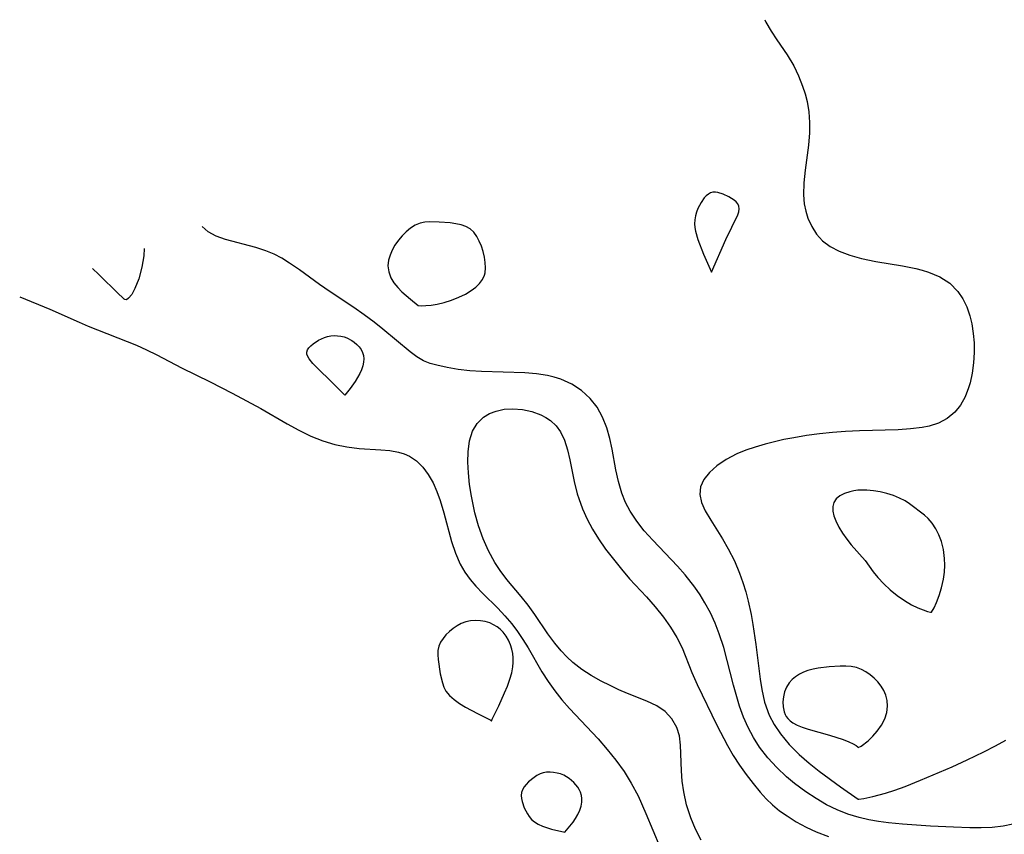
# Model space of a CAD drawing. Header units: metres. Extents: x 1073367 to 1082519, y 1569854 to 1574957.
# Tile 430 of 656: x 1076764 to 1076898, y 1574768 to 1574879. Entities that reach past the tile are written whole.
import ezdxf

# ---------------------------------------------------------------- set-up
doc = ezdxf.new("R2010")
doc.units = ezdxf.units.M
doc.layers.add('CGG_CurvaNivelLidar_v1', color=253, linetype='Continuous', lineweight=30)

msp = doc.modelspace()

# ---------------------------------------------------------------- linework, layer by layer
at = {"layer": 'CGG_CurvaNivelLidar_v1'}
for p, q in [((1076865.7707, 1574878.8507, 67.5), (1076865.9193, 1574878.5332, 67.5)), ((1076865.9193, 1574878.5332, 67.5), (1076866.6238, 1574877.2998, 67.5)), ((1076866.6238, 1574877.2998, 67.5), (1076867.3937, 1574876.1042, 67.5)), ((1076867.3937, 1574876.1042, 67.5), (1076868.8088, 1574874.0428, 67.5)), ((1076868.8088, 1574874.0428, 67.5), (1076869.7146, 1574872.5592, 67.5)), ((1076869.7146, 1574872.5592, 67.5), (1076870.369, 1574871.2115, 67.5)), ((1076870.369, 1574871.2115, 67.5), (1076870.9163, 1574869.8059, 67.5)), ((1076870.9163, 1574869.8059, 67.5), (1076871.2533, 1574868.7534, 67.5)), ((1076871.2533, 1574868.7534, 67.5), (1076871.525, 1574867.6796, 67.5)), ((1076871.525, 1574867.6796, 67.5), (1076871.7579, 1574866.2769, 67.5)), ((1076871.7579, 1574866.2769, 67.5), (1076871.8677, 1574864.8508, 67.5)), ((1076871.8677, 1574864.8508, 67.5), (1076871.8617, 1574863.414, 67.5)), ((1076871.8617, 1574863.414, 67.5), (1076871.7248, 1574861.738, 67.5)), ((1076871.7248, 1574861.738, 67.5), (1076871.2733, 1574858.3286, 67.5)), ((1076871.2733, 1574858.3286, 67.5), (1076871.0948, 1574856.6166, 67.5)), ((1076871.0948, 1574856.6166, 67.5), (1076871.0442, 1574854.9511, 67.5)), ((1076857.7776, 1574854.8174, 67.5), (1076857.5111, 1574854.5403, 67.5)), ((1076858.0621, 1574855.049, 67.5), (1076857.7776, 1574854.8174, 67.5)), ((1076858.3636, 1574855.2242, 67.5), (1076858.0621, 1574855.049, 67.5)), ((1076858.6821, 1574855.329, 67.5), (1076858.3636, 1574855.2242, 67.5)), ((1076859.0195, 1574855.3523, 67.5), (1076858.6821, 1574855.329, 67.5)), ((1076859.37, 1574855.3074, 67.5), (1076859.0195, 1574855.3523, 67.5)), ((1076860.0923, 1574855.0787, 67.5), (1076859.37, 1574855.3074, 67.5)), ((1076860.871, 1574854.7083, 67.5), (1076860.0923, 1574855.0787, 67.5)), ((1076861.5734, 1574854.2564, 67.5), (1076860.871, 1574854.7083, 67.5)), ((1076871.0442, 1574854.9511, 67.5), (1076871.1375, 1574853.7531, 67.5)), ((1076857.0636, 1574853.9229, 67.5), (1076856.6491, 1574853.1003, 67.5)), ((1076857.5111, 1574854.5403, 67.5), (1076857.0636, 1574853.9229, 67.5)), ((1076861.8647, 1574854.003, 67.5), (1076861.5734, 1574854.2564, 67.5)), ((1076862.0933, 1574853.729, 67.5), (1076861.8647, 1574854.003, 67.5)), ((1076862.2366, 1574853.4303, 67.5), (1076862.0933, 1574853.729, 67.5)), ((1076862.2748, 1574853.0643, 67.5), (1076862.2366, 1574853.4303, 67.5)), ((1076871.1375, 1574853.7531, 67.5), (1076871.3396, 1574852.7392, 67.5)), ((1076856.3251, 1574852.084, 67.5), (1076856.23, 1574851.5593, 67.5)), ((1076856.467, 1574852.5996, 67.5), (1076856.3251, 1574852.084, 67.5)), ((1076856.6491, 1574853.1003, 67.5), (1076856.467, 1574852.5996, 67.5)), ((1076860.4333, 1574848.8624, 67.5), (1076862.0679, 1574852.2515, 67.5)), ((1076862.0679, 1574852.2515, 67.5), (1076862.2088, 1574852.6691, 67.5)), ((1076862.2088, 1574852.6691, 67.5), (1076862.2748, 1574853.0643, 67.5)), ((1076871.3396, 1574852.7392, 67.5), (1076871.6458, 1574851.7682, 67.5)), ((1076789.8474, 1574849.9326, 67), (1076789.0171, 1574850.6694, 67)), ((1076818.0938, 1574850.8337, 67.5), (1076817.4619, 1574850.4329, 67.5)), ((1076818.7666, 1574851.1152, 67.5), (1076818.0938, 1574850.8337, 67.5)), ((1076819.3785, 1574851.2426, 67.5), (1076818.7666, 1574851.1152, 67.5)), ((1076820.0169, 1574851.2887, 67.5), (1076819.3785, 1574851.2426, 67.5)), ((1076821.3454, 1574851.2491, 67.5), (1076820.0169, 1574851.2887, 67.5)), ((1076822.875, 1574851.1313, 67.5), (1076821.3454, 1574851.2491, 67.5)), ((1076823.6209, 1574851.0323, 67.5), (1076822.875, 1574851.1313, 67.5)), ((1076824.3336, 1574850.8839, 67.5), (1076823.6209, 1574851.0323, 67.5)), ((1076824.994, 1574850.6626, 67.5), (1076824.3336, 1574850.8839, 67.5)), ((1076825.5781, 1574850.3375, 67.5), (1076824.994, 1574850.6626, 67.5)), ((1076856.23, 1574851.5593, 67.5), (1076856.1935, 1574851.0295, 67.5)), ((1076856.1935, 1574851.0295, 67.5), (1076856.2238, 1574850.5185, 67.5)), ((1076871.6458, 1574851.7682, 67.5), (1076872.1553, 1574850.6329, 67.5)), ((1076872.1553, 1574850.6329, 67.5), (1076872.8119, 1574849.6024, 67.5)), ((1076790.9615, 1574849.3145, 67), (1076789.8474, 1574849.9326, 67)), ((1076792.2078, 1574848.8661, 67), (1076790.9615, 1574849.3145, 67)), ((1076816.3097, 1574849.3848, 67.5), (1076815.7944, 1574848.7745, 67.5)), ((1076816.8672, 1574849.9426, 67.5), (1076816.3097, 1574849.3848, 67.5)), ((1076817.4619, 1574850.4329, 67.5), (1076816.8672, 1574849.9426, 67.5)), ((1076826.0728, 1574849.8757, 67.5), (1076825.5781, 1574850.3375, 67.5)), ((1076826.4823, 1574849.3061, 67.5), (1076826.0728, 1574849.8757, 67.5)), ((1076826.8244, 1574848.66, 67.5), (1076826.4823, 1574849.3061, 67.5)), ((1076856.2238, 1574850.5185, 67.5), (1076856.3076, 1574850.007, 67.5)), ((1076856.3076, 1574850.007, 67.5), (1076856.6292, 1574848.8829, 67.5)), ((1076872.8119, 1574849.6024, 67.5), (1076873.6308, 1574848.7105, 67.5)), ((1076796.3551, 1574847.8093, 67), (1076792.2078, 1574848.8661, 67)), ((1076815.3316, 1574848.1216, 67.5), (1076814.9387, 1574847.4308, 67.5)), ((1076815.7944, 1574848.7745, 67.5), (1076815.3316, 1574848.1216, 67.5)), ((1076827.1101, 1574847.9625, 67.5), (1076826.8244, 1574848.66, 67.5)), ((1076827.3442, 1574847.2336, 67.5), (1076827.1101, 1574847.9625, 67.5)), ((1076856.6292, 1574848.8829, 67.5), (1076857.4162, 1574846.8895, 67.5)), ((1076858.5, 1574844.4369, 67.5), (1076860.4333, 1574848.8624, 67.5)), ((1076873.6308, 1574848.7105, 67.5), (1076874.6958, 1574847.9371, 67.5)), ((1076874.6958, 1574847.9371, 67.5), (1076875.9192, 1574847.3083, 67.5)), ((1076781.0691, 1574846.6572, 66.5), (1076780.8131, 1574845.1125, 66.5)), ((1076781.1462, 1574847.6352, 66.5), (1076781.0691, 1574846.6572, 66.5)), ((1076797.7413, 1574847.3509, 67), (1076796.3551, 1574847.8093, 67)), ((1076798.8431, 1574846.8754, 67), (1076797.7413, 1574847.3509, 67)), ((1076799.9176, 1574846.3119, 67), (1076798.8431, 1574846.8754, 67)), ((1076814.651, 1574846.7517, 67.5), (1076814.4454, 1574846.0548, 67.5)), ((1076814.9387, 1574847.4308, 67.5), (1076814.651, 1574846.7517, 67.5)), ((1076827.525, 1574846.4907, 67.5), (1076827.3442, 1574847.2336, 67.5)), ((1076857.4162, 1574846.8895, 67.5), (1076858.5, 1574844.4369, 67.5)), ((1076875.9192, 1574847.3083, 67.5), (1076877.3776, 1574846.7396, 67.5)), ((1076877.3776, 1574846.7396, 67.5), (1076878.9371, 1574846.2846, 67.5)), ((1076800.9619, 1574845.6723, 67), (1076799.9176, 1574846.3119, 67)), ((1076802.3006, 1574844.7338, 67), (1076800.9619, 1574845.6723, 67)), ((1076814.4454, 1574846.0548, 67.5), (1076814.3706, 1574845.298, 67.5)), ((1076814.3706, 1574845.298, 67.5), (1076814.4712, 1574844.4846, 67.5)), ((1076827.6444, 1574845.7495, 67.5), (1076827.525, 1574846.4907, 67.5)), ((1076827.6861, 1574845.026, 67.5), (1076827.6444, 1574845.7495, 67.5)), ((1076878.9371, 1574846.2846, 67.5), (1076880.8922, 1574845.8825, 67.5)), ((1076880.8922, 1574845.8825, 67.5), (1076884.5481, 1574845.2731, 67.5)), ((1076884.5481, 1574845.2731, 67.5), (1076886.338, 1574844.9202, 67.5)), ((1076774.9417, 1574844.127, 66.5), (1076774.0772, 1574844.9102, 66.5)), ((1076777.6237, 1574841.4547, 66.5), (1076774.9417, 1574844.127, 66.5)), ((1076780.8131, 1574845.1125, 66.5), (1076780.3927, 1574843.5037, 66.5)), ((1076805.0338, 1574842.7304, 67), (1076802.3006, 1574844.7338, 67)), ((1076814.4712, 1574844.4846, 67.5), (1076814.7634, 1574843.665, 67.5)), ((1076827.2642, 1574843.4191, 67.5), (1076827.5377, 1574843.9963, 67.5)), ((1076827.5377, 1574843.9963, 67.5), (1076827.6245, 1574844.3381, 67.5)), ((1076827.6245, 1574844.3381, 67.5), (1076827.6861, 1574845.026, 67.5)), ((1076886.338, 1574844.9202, 67.5), (1076887.2246, 1574844.7026, 67.5)), ((1076887.2246, 1574844.7026, 67.5), (1076888.0832, 1574844.4436, 67.5)), ((1076888.0832, 1574844.4436, 67.5), (1076889.6492, 1574843.7769, 67.5)), ((1076780.3927, 1574843.5037, 66.5), (1076779.8729, 1574842.1819, 66.5)), ((1076806.4748, 1574841.7488, 67), (1076805.0338, 1574842.7304, 67)), ((1076814.7634, 1574843.665, 67.5), (1076815.1773, 1574842.9751, 67.5)), ((1076815.1773, 1574842.9751, 67.5), (1076815.6978, 1574842.3263, 67.5)), ((1076826.3707, 1574842.3952, 67.5), (1076826.8653, 1574842.8882, 67.5)), ((1076826.8653, 1574842.8882, 67.5), (1076827.2642, 1574843.4191, 67.5)), ((1076889.6492, 1574843.7769, 67.5), (1076890.9882, 1574842.9059, 67.5)), ((1076890.9882, 1574842.9059, 67.5), (1076892.1018, 1574841.8087, 67.5)), ((1076778.1556, 1574840.9543, 66.5), (1076777.6237, 1574841.4547, 66.5)), ((1076779.4246, 1574841.394, 66.5), (1076778.9999, 1574840.8775, 66.5)), ((1076779.8729, 1574842.1819, 66.5), (1076779.4246, 1574841.394, 66.5)), ((1076809.7402, 1574839.6079, 67), (1076806.4748, 1574841.7488, 67)), ((1076815.6978, 1574842.3263, 67.5), (1076816.2767, 1574841.7278, 67.5)), ((1076816.2767, 1574841.7278, 67.5), (1076817.4239, 1574840.7223, 67.5)), ((1076824.0214, 1574841.002, 67.5), (1076824.9329, 1574841.443, 67.5)), ((1076824.9329, 1574841.443, 67.5), (1076825.7321, 1574841.9143, 67.5)), ((1076825.7321, 1574841.9143, 67.5), (1076826.3707, 1574842.3952, 67.5)), ((1076892.1018, 1574841.8087, 67.5), (1076892.7824, 1574840.7987, 67.5)), ((1076764.1539, 1574841.0563, 67), (1076768.2417, 1574839.3935, 67)), ((1076778.3982, 1574840.7548, 66.5), (1076778.1556, 1574840.9543, 66.5)), ((1076778.5, 1574840.7113, 66.5), (1076778.3982, 1574840.7548, 66.5)), ((1076778.6966, 1574840.6713, 66.5), (1076778.5, 1574840.7113, 66.5)), ((1076778.9999, 1574840.8775, 66.5), (1076778.6966, 1574840.6713, 66.5)), ((1076817.4239, 1574840.7223, 67.5), (1076818.5, 1574839.8763, 67.5)), ((1076818.5, 1574839.8763, 67.5), (1076818.969, 1574839.8438, 67.5)), ((1076818.969, 1574839.8438, 67.5), (1076819.5331, 1574839.8632, 67.5)), ((1076819.5331, 1574839.8632, 67.5), (1076820.2528, 1574839.9293, 67.5)), ((1076820.2528, 1574839.9293, 67.5), (1076821.0822, 1574840.0607, 67.5)), ((1076821.0822, 1574840.0607, 67.5), (1076822.0496, 1574840.2925, 67.5)), ((1076822.0496, 1574840.2925, 67.5), (1076823.0448, 1574840.6119, 67.5)), ((1076823.0448, 1574840.6119, 67.5), (1076824.0214, 1574841.002, 67.5)), ((1076892.7824, 1574840.7987, 67.5), (1076893.316, 1574839.6761, 67.5)), ((1076768.2417, 1574839.3935, 67), (1076772.2664, 1574837.589, 67)), ((1076811.138, 1574838.6164, 67), (1076809.7402, 1574839.6079, 67)), ((1076812.4946, 1574837.5973, 67), (1076811.138, 1574838.6164, 67)), ((1076893.316, 1574839.6761, 67.5), (1076893.7241, 1574838.4673, 67.5)), ((1076893.7241, 1574838.4673, 67.5), (1076893.9894, 1574837.3615, 67.5)), ((1076772.2664, 1574837.589, 67), (1076773.4926, 1574837.0718, 67)), ((1076813.6791, 1574836.6572, 67), (1076812.4946, 1574837.5973, 67)), ((1076893.9894, 1574837.3615, 67.5), (1076894.1954, 1574836.0818, 67.5)), ((1076773.4926, 1574837.0718, 67), (1076780.0637, 1574834.4532, 67)), ((1076817.4007, 1574833.545, 67), (1076813.6791, 1574836.6572, 67)), ((1076894.1954, 1574836.0818, 67.5), (1076894.3087, 1574834.7756, 67.5)), ((1076780.0637, 1574834.4532, 67), (1076781.4577, 1574833.8239, 67)), ((1076803.8465, 1574834.3879, 66.5), (1076804.1593, 1574834.6508, 66.5)), ((1076804.1593, 1574834.6508, 66.5), (1076804.8884, 1574835.1333, 66.5)), ((1076804.8884, 1574835.1333, 66.5), (1076805.7066, 1574835.5211, 66.5)), ((1076805.7066, 1574835.5211, 66.5), (1076806.1402, 1574835.6566, 66.5)), ((1076806.1402, 1574835.6566, 66.5), (1076806.5892, 1574835.7394, 66.5)), ((1076806.5892, 1574835.7394, 66.5), (1076807.0463, 1574835.7728, 66.5)), ((1076807.0463, 1574835.7728, 66.5), (1076807.505, 1574835.761, 66.5)), ((1076807.505, 1574835.761, 66.5), (1076807.9593, 1574835.7041, 66.5)), ((1076807.9593, 1574835.7041, 66.5), (1076808.4022, 1574835.598, 66.5)), ((1076808.4022, 1574835.598, 66.5), (1076808.7711, 1574835.4628, 66.5)), ((1076808.7711, 1574835.4628, 66.5), (1076809.4632, 1574835.0919, 66.5)), ((1076809.4632, 1574835.0919, 66.5), (1076809.7821, 1574834.8651, 66.5)), ((1076809.7821, 1574834.8651, 66.5), (1076810.1367, 1574834.559, 66.5)), ((1076810.1367, 1574834.559, 66.5), (1076810.4511, 1574834.2225, 66.5)), ((1076894.3087, 1574834.7756, 67.5), (1076894.3277, 1574833.4586, 67.5)), ((1076781.4577, 1574833.8239, 67), (1076782.8359, 1574833.1437, 67)), ((1076782.8359, 1574833.1437, 67), (1076786.2247, 1574831.3807, 67)), ((1076803.2987, 1574833.538, 66.5), (1076803.394, 1574833.831, 66.5)), ((1076803.3194, 1574833.2403, 66.5), (1076803.2987, 1574833.538, 66.5)), ((1076803.435, 1574832.9349, 66.5), (1076803.3194, 1574833.2403, 66.5)), ((1076803.394, 1574833.831, 66.5), (1076803.5851, 1574834.1143, 66.5)), ((1076803.5851, 1574834.1143, 66.5), (1076803.8465, 1574834.3879, 66.5)), ((1076810.4511, 1574834.2225, 66.5), (1076810.7148, 1574833.858, 66.5)), ((1076810.7148, 1574833.858, 66.5), (1076810.9116, 1574833.465, 66.5)), ((1076810.9116, 1574833.465, 66.5), (1076811.0256, 1574833.0456, 66.5)), ((1076818.305, 1574832.8604, 67), (1076817.4007, 1574833.545, 67)), ((1076894.3277, 1574833.4586, 67.5), (1076894.24, 1574832.0531, 67.5)), ((1076803.6219, 1574832.6237, 66.5), (1076803.435, 1574832.9349, 66.5)), ((1076804.1403, 1574831.9896, 66.5), (1076803.6219, 1574832.6237, 66.5)), ((1076807.3297, 1574828.8333, 66.5), (1076804.1403, 1574831.9896, 66.5)), ((1076811.0509, 1574832.1512, 66.5), (1076810.9659, 1574831.6698, 66.5)), ((1076811.0256, 1574833.0456, 66.5), (1076811.0682, 1574832.6048, 66.5)), ((1076811.0682, 1574832.6048, 66.5), (1076811.0509, 1574832.1512, 66.5)), ((1076819.2306, 1574832.3212, 67), (1076818.305, 1574832.8604, 67)), ((1076820.1125, 1574831.9881, 67), (1076819.2306, 1574832.3212, 67)), ((1076821.058, 1574831.7389, 67), (1076820.1125, 1574831.9881, 67)), ((1076894.24, 1574832.0531, 67.5), (1076894.0451, 1574830.6718, 67.5)), ((1076786.2247, 1574831.3807, 67), (1076790.1075, 1574829.4777, 67)), ((1076810.5351, 1574830.591, 66.5), (1076809.8915, 1574829.5145, 66.5)), ((1076810.7851, 1574831.1286, 66.5), (1076810.5351, 1574830.591, 66.5)), ((1076810.9659, 1574831.6698, 66.5), (1076810.7851, 1574831.1286, 66.5)), ((1076822.4453, 1574831.4321, 67), (1076821.058, 1574831.7389, 67)), ((1076823.9466, 1574831.1627, 67), (1076822.4453, 1574831.4321, 67)), ((1076825.5383, 1574830.9658, 67), (1076823.9466, 1574831.1627, 67)), ((1076827.1459, 1574830.8662, 67), (1076825.5383, 1574830.9658, 67)), ((1076833.0535, 1574830.6828, 67), (1076827.1459, 1574830.8662, 67)), ((1076834.6059, 1574830.5575, 67), (1076833.0535, 1574830.6828, 67)), ((1076836.1184, 1574830.3329, 67), (1076834.6059, 1574830.5575, 67)), ((1076894.0451, 1574830.6718, 67.5), (1076893.7447, 1574829.3349, 67.5)), ((1076790.1075, 1574829.4777, 67), (1076793.1383, 1574827.9477, 67)), ((1076809.8915, 1574829.5145, 66.5), (1076809.2149, 1574828.5611, 66.5)), ((1076837.0409, 1574830.1204, 67), (1076836.1184, 1574830.3329, 67)), ((1076837.9329, 1574829.842, 67), (1076837.0409, 1574830.1204, 67)), ((1076839.4267, 1574829.1689, 67), (1076837.9329, 1574829.842, 67)), ((1076840.78, 1574828.2832, 67), (1076839.4267, 1574829.1689, 67)), ((1076893.7447, 1574829.3349, 67.5), (1076893.5473, 1574828.6715, 67.5)), ((1076793.1383, 1574827.9477, 67), (1076797.0569, 1574825.8319, 67)), ((1076808.5, 1574827.6339, 66.5), (1076807.3297, 1574828.8333, 66.5)), ((1076809.2149, 1574828.5611, 66.5), (1076808.5, 1574827.6339, 66.5)), ((1076841.9612, 1574827.1951, 67), (1076840.78, 1574828.2832, 67)), ((1076893.5473, 1574828.6715, 67.5), (1076893.0639, 1574827.4302, 67.5)), ((1076842.8841, 1574825.9964, 67), (1076841.9612, 1574827.1951, 67)), ((1076893.0639, 1574827.4302, 67.5), (1076892.443, 1574826.3015, 67.5)), ((1076797.0569, 1574825.8319, 67), (1076800.6381, 1574823.7583, 67)), ((1076827.4148, 1574824.6455, 66.5), (1076828.2166, 1574825.1375, 66.5)), ((1076828.2166, 1574825.1375, 66.5), (1076829.1089, 1574825.4906, 66.5)), ((1076829.1089, 1574825.4906, 66.5), (1076830.2193, 1574825.7323, 66.5)), ((1076830.2193, 1574825.7323, 66.5), (1076831.3801, 1574825.8082, 66.5)), ((1076831.3801, 1574825.8082, 66.5), (1076832.7058, 1574825.7078, 66.5)), ((1076832.7058, 1574825.7078, 66.5), (1076834.0078, 1574825.4262, 66.5)), ((1076834.0078, 1574825.4262, 66.5), (1076835.2411, 1574824.9707, 66.5)), ((1076843.6342, 1574824.6577, 67), (1076842.8841, 1574825.9964, 67)), ((1076891.6634, 1574825.3205, 67.5), (1076890.635, 1574824.4724, 67.5)), ((1076892.443, 1574826.3015, 67.5), (1076891.6634, 1574825.3205, 67.5)), ((1076800.6381, 1574823.7583, 67), (1076802.2361, 1574822.8722, 67)), ((1076825.9199, 1574822.7612, 66.5), (1076826.5541, 1574823.8046, 66.5)), ((1076826.5541, 1574823.8046, 66.5), (1076827.4148, 1574824.6455, 66.5)), ((1076835.2411, 1574824.9707, 66.5), (1076835.9208, 1574824.6157, 66.5)), ((1076835.9208, 1574824.6157, 66.5), (1076836.548, 1574824.1899, 66.5)), ((1076836.548, 1574824.1899, 66.5), (1076837.3197, 1574823.4583, 66.5)), ((1076844.2179, 1574823.2113, 67), (1076843.6342, 1574824.6577, 67)), ((1076889.4327, 1574823.8391, 67.5), (1076888.1712, 1574823.435, 67.5)), ((1076890.635, 1574824.4724, 67.5), (1076889.4327, 1574823.8391, 67.5)), ((1076802.2361, 1574822.8722, 67), (1076803.8522, 1574822.0729, 67)), ((1076825.5055, 1574821.4238, 66.5), (1076825.9199, 1574822.7612, 66.5)), ((1076837.3197, 1574823.4583, 66.5), (1076837.9071, 1574822.6371, 66.5)), ((1076837.9071, 1574822.6371, 66.5), (1076838.441, 1574821.5142, 66.5)), ((1076844.6261, 1574821.7649, 67), (1076844.2179, 1574823.2113, 67)), ((1076873.2081, 1574822.3834, 67.5), (1076871.4505, 1574822.1478, 67.5)), ((1076874.9758, 1574822.5703, 67.5), (1076873.2081, 1574822.3834, 67.5)), ((1076876.7461, 1574822.7109, 67.5), (1076874.9758, 1574822.5703, 67.5)), ((1076878.6579, 1574822.8103, 67.5), (1076876.7461, 1574822.7109, 67.5)), ((1076883.9548, 1574822.9381, 67.5), (1076878.6579, 1574822.8103, 67.5)), ((1076885.6336, 1574823.0423, 67.5), (1076883.9548, 1574822.9381, 67.5)), ((1076887.2364, 1574823.2429, 67.5), (1076885.6336, 1574823.0423, 67.5)), ((1076888.1712, 1574823.435, 67.5), (1076887.2364, 1574823.2429, 67.5)), ((1076803.8522, 1574822.0729, 67), (1076805.4991, 1574821.4048, 67)), ((1076805.4991, 1574821.4048, 67), (1076807.1272, 1574820.9209, 67)), ((1076825.3155, 1574819.9307, 66.5), (1076825.5055, 1574821.4238, 66.5)), ((1076838.441, 1574821.5142, 66.5), (1076838.8533, 1574820.2102, 66.5)), ((1076844.9405, 1574820.2707, 67), (1076844.6261, 1574821.7649, 67)), ((1076868.367, 1574821.5889, 67.5), (1076865.7878, 1574820.9591, 67.5)), ((1076869.7115, 1574821.8582, 67.5), (1076868.367, 1574821.5889, 67.5)), ((1076871.4505, 1574822.1478, 67.5), (1076869.7115, 1574821.8582, 67.5)), ((1076807.1272, 1574820.9209, 67), (1076808.7748, 1574820.5912, 67)), ((1076808.7748, 1574820.5912, 67), (1076810.4486, 1574820.3935, 67)), ((1076810.4486, 1574820.3935, 67), (1076813.3899, 1574820.2028, 67)), ((1076813.3899, 1574820.2028, 67), (1076814.6357, 1574820.0884, 67)), ((1076814.6357, 1574820.0884, 67), (1076815.8159, 1574819.8826, 67)), ((1076815.8159, 1574819.8826, 67), (1076816.5881, 1574819.6556, 67)), ((1076825.2756, 1574818.532, 66.5), (1076825.3155, 1574819.9307, 66.5)), ((1076838.8533, 1574820.2102, 66.5), (1076839.1723, 1574818.816, 66.5)), ((1076845.4438, 1574817.4921, 67), (1076844.9405, 1574820.2707, 67)), ((1076863.1513, 1574820.132, 67.5), (1076861.9251, 1574819.6331, 67.5)), ((1076864.4444, 1574820.5686, 67.5), (1076863.1513, 1574820.132, 67.5)), ((1076865.7878, 1574820.9591, 67.5), (1076864.4444, 1574820.5686, 67.5)), ((1076816.5881, 1574819.6556, 67), (1076817.3108, 1574819.3389, 67)), ((1076817.3108, 1574819.3389, 67), (1076818.2766, 1574818.6842, 67)), ((1076818.2766, 1574818.6842, 67), (1076819.1276, 1574817.837, 67)), ((1076825.335, 1574817.0724, 66.5), (1076825.2756, 1574818.532, 66.5)), ((1076839.1723, 1574818.816, 66.5), (1076839.7523, 1574815.8818, 66.5)), ((1076860.4844, 1574818.8853, 67.5), (1076859.2162, 1574818.0252, 67.5)), ((1076861.9251, 1574819.6331, 67.5), (1076860.4844, 1574818.8853, 67.5)), ((1076819.1276, 1574817.837, 67), (1076819.8734, 1574816.8348, 67)), ((1076825.4994, 1574815.478, 66.5), (1076825.335, 1574817.0724, 66.5)), ((1076845.796, 1574815.8634, 67), (1076845.4438, 1574817.4921, 67)), ((1076858.2168, 1574817.1233, 67.5), (1076857.4584, 1574816.1432, 67.5)), ((1076859.2162, 1574818.0252, 67.5), (1076858.2168, 1574817.1233, 67.5)), ((1076819.8734, 1574816.8348, 67), (1076820.5183, 1574815.7073, 67)), ((1076820.5183, 1574815.7073, 67), (1076821.0437, 1574814.5355, 67)), ((1076839.7523, 1574815.8818, 66.5), (1076840.1814, 1574814.1884, 66.5)), ((1076846.2707, 1574814.2763, 67), (1076845.796, 1574815.8634, 67)), ((1076857.4584, 1574816.1432, 67.5), (1076857.0106, 1574815.137, 67.5)), ((1076821.0437, 1574814.5355, 67), (1076821.494, 1574813.2948, 67)), ((1076825.7515, 1574813.8602, 66.5), (1076825.4994, 1574815.478, 66.5)), ((1076857.0106, 1574815.137, 67.5), (1076856.8836, 1574814.0981, 67.5)), ((1076877.3413, 1574814.4833, 68), (1076876.6247, 1574814.2378, 68)), ((1076877.8799, 1574814.6028, 68), (1076877.3413, 1574814.4833, 68)), ((1076878.4441, 1574814.6784, 68), (1076877.8799, 1574814.6028, 68)), ((1076879.0527, 1574814.7094, 68), (1076878.4441, 1574814.6784, 68)), ((1076879.6757, 1574814.6961, 68), (1076879.0527, 1574814.7094, 68)), ((1076880.5928, 1574814.6086, 68), (1076879.6757, 1574814.6961, 68)), ((1076881.5128, 1574814.4523, 68), (1076880.5928, 1574814.6086, 68)), ((1076882.4215, 1574814.2358, 68), (1076881.5128, 1574814.4523, 68)), ((1076821.494, 1574813.2948, 67), (1076821.9978, 1574811.603, 67)), ((1076825.9736, 1574812.7231, 66.5), (1076825.7515, 1574813.8602, 66.5)), ((1076840.1814, 1574814.1884, 66.5), (1076840.3801, 1574813.5636, 66.5)), ((1076840.3801, 1574813.5636, 66.5), (1076840.9161, 1574812.1488, 66.5)), ((1076846.7857, 1574813.0392, 67), (1076846.2707, 1574814.2763, 67)), ((1076847.4159, 1574811.8489, 67), (1076846.7857, 1574813.0392, 67)), ((1076856.8836, 1574814.0981, 67.5), (1076857.1166, 1574813.0094, 67.5)), ((1076857.1166, 1574813.0094, 67.5), (1076857.6306, 1574811.891, 67.5)), ((1076875.1646, 1574813.0131, 68), (1076875.0275, 1574812.4605, 68)), ((1076875.5007, 1574813.5042, 68), (1076875.1646, 1574813.0131, 68)), ((1076876.0008, 1574813.911, 68), (1076875.5007, 1574813.5042, 68)), ((1076876.6247, 1574814.2378, 68), (1076876.0008, 1574813.911, 68)), ((1076883.3042, 1574813.9618, 68), (1076882.4215, 1574814.2358, 68)), ((1076884.1445, 1574813.6277, 68), (1076883.3042, 1574813.9618, 68)), ((1076884.9233, 1574813.2252, 68), (1076884.1445, 1574813.6277, 68)), ((1076885.4889, 1574812.853, 68), (1076884.9233, 1574813.2252, 68)), ((1076826.2354, 1574811.5894, 66.5), (1076825.9736, 1574812.7231, 66.5)), ((1076840.9161, 1574812.1488, 66.5), (1076841.5521, 1574810.7584, 66.5)), ((1076848.3128, 1574810.4767, 67), (1076847.4159, 1574811.8489, 67)), ((1076857.6306, 1574811.891, 67.5), (1076858.3919, 1574810.6012, 67.5)), ((1076875.0275, 1574812.4605, 68), (1076875.048, 1574811.8449, 68)), ((1076875.048, 1574811.8449, 68), (1076875.1959, 1574811.1868, 68)), ((1076887.5567, 1574811.2714, 68), (1076885.4889, 1574812.853, 68)), ((1076821.9978, 1574811.603, 67), (1076823.0307, 1574807.723, 67)), ((1076826.739, 1574809.8156, 66.5), (1076826.2354, 1574811.5894, 66.5)), ((1076841.5521, 1574810.7584, 66.5), (1076842.2761, 1574809.398, 66.5)), ((1076849.3326, 1574809.1707, 67), (1076848.3128, 1574810.4767, 67)), ((1076858.3919, 1574810.6012, 67.5), (1076859.9887, 1574808.0772, 67.5)), ((1076875.1959, 1574811.1868, 68), (1076875.4485, 1574810.5037, 68)), ((1076875.4485, 1574810.5037, 68), (1076875.8618, 1574809.6771, 68)), ((1076888.0318, 1574810.8417, 68), (1076887.5567, 1574811.2714, 68)), ((1076888.5916, 1574810.1865, 68), (1076888.0318, 1574810.8417, 68)), ((1076827.3507, 1574808.0847, 66.5), (1076826.739, 1574809.8156, 66.5)), ((1076842.2761, 1574809.398, 66.5), (1076843.08, 1574808.0737, 66.5)), ((1076850.487, 1574807.8776, 67), (1076849.3326, 1574809.1707, 67)), ((1076875.8618, 1574809.6771, 68), (1076876.3663, 1574808.8499, 68)), ((1076889.0827, 1574809.4413, 68), (1076888.5916, 1574810.1865, 68)), ((1076889.512, 1574808.6267, 68), (1076889.0827, 1574809.4413, 68)), ((1076823.0307, 1574807.723, 67), (1076823.5672, 1574806.1279, 67)), ((1076828.075, 1574806.4174, 66.5), (1076827.3507, 1574808.0847, 66.5)), ((1076843.08, 1574808.0737, 66.5), (1076844.06, 1574806.6481, 66.5)), ((1076853.846, 1574804.3258, 67), (1076850.487, 1574807.8776, 67)), ((1076859.9887, 1574808.0772, 67.5), (1076860.7845, 1574806.7107, 67.5)), ((1076876.3663, 1574808.8499, 68), (1076876.9355, 1574808.0341, 68)), ((1076876.9355, 1574808.0341, 68), (1076877.5498, 1574807.2415, 68)), ((1076889.8743, 1574807.7139, 68), (1076889.512, 1574808.6267, 68)), ((1076890.1402, 1574806.6222, 68), (1076889.8743, 1574807.7139, 68)), ((1076828.9267, 1574804.8383, 66.5), (1076828.075, 1574806.4174, 66.5)), ((1076844.06, 1574806.6481, 66.5), (1076845.108, 1574805.269, 66.5)), ((1076860.7845, 1574806.7107, 67.5), (1076861.6057, 1574805.08, 67.5)), ((1076877.5498, 1574807.2415, 68), (1076879.4302, 1574805.0997, 68)), ((1076890.2856, 1574805.4028, 68), (1076890.1402, 1574806.6222, 68)), ((1076823.5672, 1574806.1279, 67), (1076824.2401, 1574804.6079, 67)), ((1076845.108, 1574805.269, 66.5), (1076846.2018, 1574803.931, 66.5)), ((1076861.6057, 1574805.08, 67.5), (1076862.3286, 1574803.3677, 67.5)), ((1076879.4302, 1574805.0997, 68), (1076880.5161, 1574803.5819, 68)), ((1076890.3044, 1574804.4564, 68), (1076890.2856, 1574805.4028, 68)), ((1076824.2401, 1574804.6079, 67), (1076824.8561, 1574803.5383, 67)), ((1076829.6592, 1574803.7307, 66.5), (1076828.9267, 1574804.8383, 66.5)), ((1076830.5893, 1574802.519, 66.5), (1076829.6592, 1574803.7307, 66.5)), ((1076846.2018, 1574803.931, 66.5), (1076847.3322, 1574802.6317, 66.5)), ((1076854.8843, 1574803.1441, 67), (1076853.846, 1574804.3258, 67)), ((1076880.5161, 1574803.5819, 68), (1076881.1795, 1574802.7804, 68)), ((1076890.248, 1574803.4968, 68), (1076890.3044, 1574804.4564, 68)), ((1076824.8561, 1574803.5383, 67), (1076825.5617, 1574802.5317, 67)), ((1076825.5617, 1574802.5317, 67), (1076826.3453, 1574801.5901, 67)), ((1076832.5498, 1574800.1844, 66.5), (1076830.5893, 1574802.519, 66.5)), ((1076847.3322, 1574802.6317, 66.5), (1076849.6285, 1574800.1478, 66.5)), ((1076856.2146, 1574801.4642, 67), (1076854.8843, 1574803.1441, 67)), ((1076862.3286, 1574803.3677, 67.5), (1076862.7711, 1574802.1263, 67.5)), ((1076881.1795, 1574802.7804, 68), (1076881.975, 1574801.9484, 68)), ((1076889.8613, 1574801.3811, 68), (1076890.1198, 1574802.549, 68)), ((1076890.1198, 1574802.549, 68), (1076890.248, 1574803.4968, 68)), ((1076826.3453, 1574801.5901, 67), (1076827.3123, 1574800.5928, 67)), ((1076856.9379, 1574800.4179, 67), (1076856.2146, 1574801.4642, 67)), ((1076862.7711, 1574802.1263, 67.5), (1076863.1598, 1574800.8582, 67.5)), ((1076881.975, 1574801.9484, 68), (1076882.8676, 1574801.1248, 68)), ((1076882.8676, 1574801.1248, 68), (1076883.8216, 1574800.3481, 68)), ((1076889.5346, 1574800.3211, 68), (1076889.8613, 1574801.3811, 68)), ((1076827.3123, 1574800.5928, 67), (1076829.336, 1574798.6176, 67)), ((1076833.4959, 1574798.9974, 66.5), (1076832.5498, 1574800.1844, 66.5)), ((1076849.6285, 1574800.1478, 66.5), (1076850.8261, 1574798.7783, 66.5)), ((1076857.6055, 1574799.3346, 67), (1076856.9379, 1574800.4179, 67)), ((1076863.1598, 1574800.8582, 67.5), (1076863.4944, 1574799.5682, 67.5)), ((1076863.4944, 1574799.5682, 67.5), (1076863.88, 1574797.731, 67.5)), ((1076883.8216, 1574800.3481, 68), (1076884.8009, 1574799.6549, 68)), ((1076884.8009, 1574799.6549, 68), (1076885.7673, 1574799.0781, 68)), ((1076889.1732, 1574799.3883, 68), (1076889.5346, 1574800.3211, 68)), ((1076829.336, 1574798.6176, 67), (1076830.3252, 1574797.5673, 67)), ((1076834.4028, 1574797.7307, 66.5), (1076833.4959, 1574798.9974, 66.5)), ((1076850.8261, 1574798.7783, 66.5), (1076851.9519, 1574797.3663, 66.5)), ((1076858.3375, 1574797.975, 67), (1076857.6055, 1574799.3346, 67)), ((1076885.7673, 1574799.0781, 68), (1076886.6111, 1574798.666, 68)), ((1076886.6111, 1574798.666, 68), (1076887.3569, 1574798.3669, 68)), ((1076887.3569, 1574798.3669, 68), (1076887.9539, 1574798.1729, 68)), ((1076888.5, 1574798.0798, 68), (1076888.8425, 1574798.6697, 68)), ((1076888.8425, 1574798.6697, 68), (1076889.1732, 1574799.3883, 68)), ((1076825.6243, 1574796.875, 67.5), (1076824.9695, 1574796.733, 67.5)), ((1076826.296, 1574796.9261, 67.5), (1076825.6243, 1574796.875, 67.5)), ((1076826.9714, 1574796.8956, 67.5), (1076826.296, 1574796.9261, 67.5)), ((1076827.6374, 1574796.7854, 67.5), (1076826.9714, 1574796.8956, 67.5)), ((1076830.3252, 1574797.5673, 67), (1076831.2656, 1574796.4584, 67)), ((1076836.1791, 1574795.1304, 66.5), (1076834.4028, 1574797.7307, 66.5)), ((1076851.9519, 1574797.3663, 66.5), (1076852.9001, 1574796.0129, 66.5)), ((1076858.9871, 1574796.5706, 67), (1076858.3375, 1574797.975, 67)), ((1076863.88, 1574797.731, 67.5), (1076864.123, 1574796.3728, 67.5)), ((1076887.9539, 1574798.1729, 68), (1076888.3517, 1574798.0778, 68)), ((1076888.3517, 1574798.0778, 68), (1076888.5, 1574798.0798, 68)), ((1076823.2518, 1574795.8317, 67.5), (1076822.7458, 1574795.4205, 67.5)), ((1076823.794, 1574796.1966, 67.5), (1076823.2518, 1574795.8317, 67.5)), ((1076824.3673, 1574796.5028, 67.5), (1076823.794, 1574796.1966, 67.5)), ((1076824.9695, 1574796.733, 67.5), (1076824.3673, 1574796.5028, 67.5)), ((1076828.2798, 1574796.5899, 67.5), (1076827.6374, 1574796.7854, 67.5)), ((1076828.782, 1574796.3587, 67.5), (1076828.2798, 1574796.5899, 67.5)), ((1076829.2539, 1574796.0697, 67.5), (1076828.782, 1574796.3587, 67.5)), ((1076829.6905, 1574795.7289, 67.5), (1076829.2539, 1574796.0697, 67.5)), ((1076830.0847, 1574795.3388, 67.5), (1076829.6905, 1574795.7289, 67.5)), ((1076831.2656, 1574796.4584, 67), (1076832.0476, 1574795.4129, 67)), ((1076852.9001, 1574796.0129, 66.5), (1076853.745, 1574794.6157, 66.5)), ((1076859.5544, 1574795.1267, 67), (1076858.9871, 1574796.5706, 67)), ((1076864.123, 1574796.3728, 67.5), (1076864.5386, 1574793.6376, 67.5)), ((1076821.8787, 1574794.4888, 67.5), (1076821.5468, 1574793.9741, 67.5)), ((1076822.284, 1574794.9713, 67.5), (1076821.8787, 1574794.4888, 67.5)), ((1076822.7458, 1574795.4205, 67.5), (1076822.284, 1574794.9713, 67.5)), ((1076830.4893, 1574794.8137, 67.5), (1076830.0847, 1574795.3388, 67.5)), ((1076830.8244, 1574794.2345, 67.5), (1076830.4893, 1574794.8137, 67.5)), ((1076831.0889, 1574793.6128, 67.5), (1076830.8244, 1574794.2345, 67.5)), ((1076832.0476, 1574795.4129, 67), (1076832.7798, 1574794.3231, 67)), ((1076832.7798, 1574794.3231, 67), (1076833.4703, 1574793.2001, 67)), ((1076837.1148, 1574793.8552, 66.5), (1076836.1791, 1574795.1304, 66.5)), ((1076853.745, 1574794.6157, 66.5), (1076854.4711, 1574793.1788, 66.5)), ((1076860.1672, 1574793.2245, 67), (1076859.5544, 1574795.1267, 67)), ((1076821.1904, 1574792.8399, 67.5), (1076821.1631, 1574792.2257, 67.5)), ((1076821.3113, 1574793.4257, 67.5), (1076821.1904, 1574792.8399, 67.5)), ((1076821.5468, 1574793.9741, 67.5), (1076821.3113, 1574793.4257, 67.5)), ((1076831.2612, 1574793.0344, 67.5), (1076831.0889, 1574793.6128, 67.5)), ((1076831.3792, 1574792.4368, 67.5), (1076831.2612, 1574793.0344, 67.5)), ((1076833.4703, 1574793.2001, 67), (1076835.366, 1574789.9299, 67)), ((1076837.9885, 1574792.7804, 66.5), (1076837.1148, 1574793.8552, 66.5)), ((1076854.4711, 1574793.1788, 66.5), (1076855.8065, 1574789.8364, 66.5)), ((1076861.4996, 1574788.1277, 67), (1076860.1672, 1574793.2245, 67)), ((1076864.5386, 1574793.6376, 67.5), (1076865.1392, 1574788.9062, 67.5)), ((1076821.1631, 1574792.2257, 67.5), (1076821.2021, 1574791.5914, 67.5)), ((1076821.2021, 1574791.5914, 67.5), (1076821.5046, 1574789.653, 67.5)), ((1076831.4461, 1574791.8264, 67.5), (1076831.3792, 1574792.4368, 67.5)), ((1076831.4616, 1574791.2089, 67.5), (1076831.4461, 1574791.8264, 67.5)), ((1076838.7583, 1574791.958, 66.5), (1076837.9885, 1574792.7804, 66.5)), ((1076839.5858, 1574791.194, 66.5), (1076838.7583, 1574791.958, 66.5)), ((1076831.2683, 1574789.7944, 67.5), (1076831.4209, 1574790.588, 67.5)), ((1076831.4209, 1574790.588, 67.5), (1076831.4616, 1574791.2089, 67.5)), ((1076840.7987, 1574790.2578, 66.5), (1076839.5858, 1574791.194, 66.5)), ((1076842.0902, 1574789.422, 66.5), (1076840.7987, 1574790.2578, 66.5)), ((1076872.3414, 1574790.2904, 68), (1076871.6488, 1574790.0992, 68)), ((1076873.0579, 1574790.4323, 68), (1076872.3414, 1574790.2904, 68)), ((1076874.527, 1574790.6148, 68), (1076873.0579, 1574790.4323, 68)), ((1076876.0459, 1574790.7091, 68), (1076874.527, 1574790.6148, 68)), ((1076876.8129, 1574790.7098, 68), (1076876.0459, 1574790.7091, 68)), ((1076877.5588, 1574790.6514, 68), (1076876.8129, 1574790.7098, 68)), ((1076878.2745, 1574790.5056, 68), (1076877.5588, 1574790.6514, 68)), ((1076878.9264, 1574790.2602, 68), (1076878.2745, 1574790.5056, 68)), ((1076879.5426, 1574789.9256, 68), (1076878.9264, 1574790.2602, 68)), ((1076821.5046, 1574789.653, 67.5), (1076821.7951, 1574788.4121, 67.5)), ((1076830.6681, 1574787.9869, 67.5), (1076831.0074, 1574788.9149, 67.5)), ((1076831.0074, 1574788.9149, 67.5), (1076831.2683, 1574789.7944, 67.5)), ((1076835.366, 1574789.9299, 67), (1076836.2145, 1574788.6255, 67)), ((1076843.4328, 1574788.6678, 66.5), (1076842.0902, 1574789.422, 66.5)), ((1076855.8065, 1574789.8364, 66.5), (1076856.5265, 1574788.2092, 66.5)), ((1076865.1392, 1574788.9062, 67.5), (1076865.352, 1574787.5146, 67.5)), ((1076869.4757, 1574788.8794, 68), (1076869.078, 1574788.4447, 68)), ((1076869.9455, 1574789.2593, 68), (1076869.4757, 1574788.8794, 68)), ((1076870.4717, 1574789.5888, 68), (1076869.9455, 1574789.2593, 68)), ((1076871.0424, 1574789.8694, 68), (1076870.4717, 1574789.5888, 68)), ((1076871.6488, 1574790.0992, 68), (1076871.0424, 1574789.8694, 68)), ((1076880.1236, 1574789.5204, 68), (1076879.5426, 1574789.9256, 68)), ((1076880.6665, 1574789.0579, 68), (1076880.1236, 1574789.5204, 68)), ((1076881.1646, 1574788.547, 68), (1076880.6665, 1574789.0579, 68)), ((1076821.7951, 1574788.4121, 67.5), (1076822.0008, 1574787.8274, 67.5)), ((1076822.0008, 1574787.8274, 67.5), (1076822.2805, 1574787.2803, 67.5)), ((1076830.2801, 1574787.0477, 67.5), (1076830.6681, 1574787.9869, 67.5)), ((1076836.2145, 1574788.6255, 67), (1076837.1283, 1574787.3537, 67)), ((1076844.6704, 1574788.0446, 66.5), (1076843.4328, 1574788.6678, 66.5)), ((1076845.8699, 1574787.4916, 66.5), (1076844.6704, 1574788.0446, 66.5)), ((1076847.0599, 1574786.9835, 66.5), (1076845.8699, 1574787.4916, 66.5)), ((1076856.5265, 1574788.2092, 66.5), (1076859.2318, 1574782.672, 66.5)), ((1076862.3272, 1574785.2311, 67), (1076861.4996, 1574788.1277, 67)), ((1076865.352, 1574787.5146, 67.5), (1076865.7129, 1574785.7918, 67.5)), ((1076868.7178, 1574787.8562, 68), (1076868.4648, 1574787.2086, 68)), ((1076869.078, 1574788.4447, 68), (1076868.7178, 1574787.8562, 68)), ((1076881.6067, 1574787.9919, 68), (1076881.1646, 1574788.547, 68)), ((1076881.9756, 1574787.3932, 68), (1076881.6067, 1574787.9919, 68)), ((1076822.2805, 1574787.2803, 67.5), (1076822.7514, 1574786.7088, 67.5)), ((1076822.7514, 1574786.7088, 67.5), (1076823.3845, 1574786.1512, 67.5)), ((1076823.3845, 1574786.1512, 67.5), (1076824.1305, 1574785.6159, 67.5)), ((1076829.4723, 1574785.2826, 67.5), (1076830.2801, 1574787.0477, 67.5)), ((1076837.1283, 1574787.3537, 67), (1076838.1013, 1574786.1175, 67)), ((1076838.1013, 1574786.1175, 67), (1076839.1299, 1574784.9213, 67)), ((1076849.6936, 1574785.9485, 66.5), (1076847.0599, 1574786.9835, 66.5)), ((1076868.3055, 1574786.5264, 68), (1076868.2356, 1574785.8317, 68)), ((1076868.4648, 1574787.2086, 68), (1076868.3055, 1574786.5264, 68)), ((1076882.2613, 1574786.731, 68), (1076881.9756, 1574787.3932, 68)), ((1076882.453, 1574786.0329, 68), (1076882.2613, 1574786.731, 68)), ((1076824.1305, 1574785.6159, 67.5), (1076824.9405, 1574785.1111, 67.5)), ((1076824.9405, 1574785.1111, 67.5), (1076826.5602, 1574784.2281, 67.5)), ((1076828.5899, 1574783.4718, 67.5), (1076829.4723, 1574785.2826, 67.5)), ((1076839.1299, 1574784.9213, 67), (1076843.0322, 1574780.7789, 67)), ((1076851.0397, 1574785.306, 66.5), (1076849.6936, 1574785.9485, 66.5)), ((1076852.1709, 1574784.5031, 66.5), (1076851.0397, 1574785.306, 66.5)), ((1076862.8525, 1574783.7543, 67), (1076862.3272, 1574785.2311, 67)), ((1076865.7129, 1574785.7918, 67.5), (1076866.3541, 1574784.0141, 67.5)), ((1076868.2356, 1574785.8317, 68), (1076868.2599, 1574785.1464, 68)), ((1076868.2599, 1574785.1464, 68), (1076868.3931, 1574784.4934, 68)), ((1076882.3949, 1574784.3903, 68), (1076882.5065, 1574785.248, 68)), ((1076882.5065, 1574785.248, 68), (1076882.453, 1574786.0329, 68)), ((1076826.5602, 1574784.2281, 67.5), (1076828.2914, 1574783.3663, 67.5)), ((1076828.5, 1574783.2202, 67.5), (1076828.5899, 1574783.4718, 67.5)), ((1076853.0965, 1574783.5164, 66.5), (1076852.1709, 1574784.5031, 66.5)), ((1076853.7664, 1574782.3607, 66.5), (1076853.0965, 1574783.5164, 66.5)), ((1076863.4806, 1574782.3311, 67), (1076862.8525, 1574783.7543, 67)), ((1076866.3541, 1574784.0141, 67.5), (1076867.0364, 1574782.7293, 67.5)), ((1076868.3931, 1574784.4934, 68), (1076868.5471, 1574784.1031, 68)), ((1076868.5471, 1574784.1031, 68), (1076868.6916, 1574783.8471, 68)), ((1076868.6916, 1574783.8471, 68), (1076868.9009, 1574783.5674, 68)), ((1076868.9009, 1574783.5674, 68), (1076869.2136, 1574783.257, 68)), ((1076881.6634, 1574782.6528, 68), (1076882.1116, 1574783.5101, 68)), ((1076882.1116, 1574783.5101, 68), (1076882.3949, 1574784.3903, 68)), ((1076828.2914, 1574783.3663, 67.5), (1076828.5, 1574783.2202, 67.5)), ((1076854.1179, 1574781.1872, 66.5), (1076853.7664, 1574782.3607, 66.5)), ((1076859.2318, 1574782.672, 66.5), (1076860.6812, 1574779.8866, 66.5)), ((1076864.214, 1574780.964, 67), (1076863.4806, 1574782.3311, 67)), ((1076867.0364, 1574782.7293, 67.5), (1076867.8939, 1574781.4575, 67.5)), ((1076869.2136, 1574783.257, 68), (1076869.5765, 1574782.9855, 68)), ((1076869.5765, 1574782.9855, 68), (1076870.1674, 1574782.6585, 68)), ((1076870.1674, 1574782.6585, 68), (1076870.8373, 1574782.384, 68)), ((1076870.8373, 1574782.384, 68), (1076871.6514, 1574782.1167, 68)), ((1076871.6514, 1574782.1167, 68), (1076874.5792, 1574781.287, 68)), ((1076881.0979, 1574781.8515, 68), (1076881.6634, 1574782.6528, 68)), ((1076843.0322, 1574780.7789, 67), (1076844.2856, 1574779.3575, 67)), ((1076854.2837, 1574779.9149, 66.5), (1076854.1179, 1574781.1872, 66.5)), ((1076865.0507, 1574779.6604, 67), (1076864.214, 1574780.964, 67)), ((1076867.8939, 1574781.4575, 67.5), (1076869.0949, 1574780.0126, 67.5)), ((1076874.5792, 1574781.287, 68), (1076876.4572, 1574780.6886, 68)), ((1076879.8399, 1574780.5307, 68), (1076880.4714, 1574781.1349, 68)), ((1076880.4714, 1574781.1349, 68), (1076881.0979, 1574781.8515, 68)), ((1076854.4009, 1574776.4164, 66.5), (1076854.2837, 1574779.9149, 66.5)), ((1076860.6812, 1574779.8866, 66.5), (1076861.4602, 1574778.5303, 66.5)), ((1076866.1672, 1574778.2152, 67), (1076865.0507, 1574779.6604, 67)), ((1076869.0949, 1574780.0126, 67.5), (1076870.4473, 1574778.6545, 67.5)), ((1076876.4572, 1574780.6886, 68), (1076877.2377, 1574780.3793, 68)), ((1076877.2377, 1574780.3793, 68), (1076877.7986, 1574780.1113, 68)), ((1076877.7986, 1574780.1113, 68), (1076878.2119, 1574779.8745, 68)), ((1076878.2119, 1574779.8745, 68), (1076878.4552, 1574779.6943, 68)), ((1076878.4552, 1574779.6943, 68), (1076878.5, 1574779.5904, 68)), ((1076878.5, 1574779.5904, 68), (1076878.8907, 1574779.8001, 68)), ((1076878.8907, 1574779.8001, 68), (1076879.8399, 1574780.5307, 68)), ((1076895.6219, 1574779.0129, 67.5), (1076897.22, 1574779.8458, 67.5)), ((1076897.22, 1574779.8458, 67.5), (1076898.6194, 1574780.6326, 67.5)), ((1076844.2856, 1574779.3575, 67), (1076845.4647, 1574777.8861, 67)), ((1076861.4602, 1574778.5303, 66.5), (1076862.2912, 1574777.218, 66.5)), ((1076867.4037, 1574776.8646, 67), (1076866.1672, 1574778.2152, 67)), ((1076870.4473, 1574778.6545, 67.5), (1076871.8014, 1574777.4729, 67.5)), ((1076893.3559, 1574777.9246, 67.5), (1076895.6219, 1574779.0129, 67.5)), ((1076845.4647, 1574777.8861, 67), (1076846.5609, 1574776.3545, 67)), ((1076862.2912, 1574777.218, 66.5), (1076863.2032, 1574775.9372, 66.5)), ((1076868.7414, 1574775.6075, 67), (1076867.4037, 1574776.8646, 67)), ((1076871.8014, 1574777.4729, 67.5), (1076873.1682, 1574776.3886, 67.5)), ((1076886.9762, 1574775.1386, 67.5), (1076891.2917, 1574776.9876, 67.5)), ((1076891.2917, 1574776.9876, 67.5), (1076893.3559, 1574777.9246, 67.5)), ((1076834.2885, 1574775.5325, 67.5), (1076833.5559, 1574774.9219, 67.5)), ((1076834.6883, 1574775.7913, 67.5), (1076834.2885, 1574775.5325, 67.5)), ((1076835.1071, 1574776.0052, 67.5), (1076834.6883, 1574775.7913, 67.5)), ((1076835.5453, 1574776.1589, 67.5), (1076835.1071, 1574776.0052, 67.5)), ((1076836.007, 1574776.2393, 67.5), (1076835.5453, 1574776.1589, 67.5)), ((1076836.482, 1574776.2544, 67.5), (1076836.007, 1574776.2393, 67.5)), ((1076836.9629, 1574776.2158, 67.5), (1076836.482, 1574776.2544, 67.5)), ((1076837.4426, 1574776.1298, 67.5), (1076836.9629, 1574776.2158, 67.5)), ((1076837.9141, 1574775.998, 67.5), (1076837.4426, 1574776.1298, 67.5)), ((1076838.3693, 1574775.8174, 67.5), (1076837.9141, 1574775.998, 67.5)), ((1076839.0856, 1574775.3941, 67.5), (1076838.3693, 1574775.8174, 67.5)), ((1076839.7202, 1574774.855, 67.5), (1076839.0856, 1574775.3941, 67.5)), ((1076846.5609, 1574776.3545, 67), (1076847.5589, 1574774.7594, 67)), ((1076854.5085, 1574775, 66.5), (1076854.4009, 1574776.4164, 66.5)), ((1076863.2032, 1574775.9372, 66.5), (1076864.1628, 1574774.7131, 66.5)), ((1076869.831, 1574774.7031, 67), (1076868.7414, 1574775.6075, 67)), ((1076873.1682, 1574776.3886, 67.5), (1076876.0882, 1574774.2386, 67.5)), ((1076832.9557, 1574774.2256, 67.5), (1076832.7349, 1574773.8506, 67.5)), ((1076833.2343, 1574774.5829, 67.5), (1076832.9557, 1574774.2256, 67.5)), ((1076833.5559, 1574774.9219, 67.5), (1076833.2343, 1574774.5829, 67.5)), ((1076840.249, 1574774.2209, 67.5), (1076839.7202, 1574774.855, 67.5)), ((1076840.4621, 1574773.8746, 67.5), (1076840.249, 1574774.2209, 67.5)), ((1076847.5589, 1574774.7594, 67), (1076848.4739, 1574773.0301, 67)), ((1076854.7021, 1574773.5648, 66.5), (1076854.5085, 1574775, 66.5)), ((1076864.1628, 1574774.7131, 66.5), (1076865.1495, 1574773.5412, 66.5)), ((1076871.3724, 1574773.5461, 67), (1076869.831, 1574774.7031, 67)), ((1076876.0882, 1574774.2386, 67.5), (1076878.5, 1574772.5762, 67.5)), ((1076883.5114, 1574773.808, 67.5), (1076884.8921, 1574774.3082, 67.5)), ((1076884.8921, 1574774.3082, 67.5), (1076886.9762, 1574775.1386, 67.5)), ((1076832.5929, 1574773.4564, 67.5), (1076832.5475, 1574773.0613, 67.5)), ((1076832.5475, 1574773.0613, 67.5), (1076832.5765, 1574772.6521, 67.5)), ((1076832.7349, 1574773.8506, 67.5), (1076832.5929, 1574773.4564, 67.5)), ((1076840.631, 1574773.5098, 67.5), (1076840.4621, 1574773.8746, 67.5)), ((1076840.7573, 1574773.0856, 67.5), (1076840.631, 1574773.5098, 67.5)), ((1076840.825, 1574772.6453, 67.5), (1076840.7573, 1574773.0856, 67.5)), ((1076848.4739, 1574773.0301, 67), (1076849.5559, 1574770.6139, 67)), ((1076855.0973, 1574771.7804, 66.5), (1076854.7021, 1574773.5648, 66.5)), ((1076865.1495, 1574773.5412, 66.5), (1076865.965, 1574772.6319, 66.5)), ((1076872.7425, 1574772.6353, 67), (1076871.3724, 1574773.5461, 67)), ((1076879.2456, 1574772.639, 67.5), (1076880.512, 1574772.9143, 67.5)), ((1076880.512, 1574772.9143, 67.5), (1076882.2292, 1574773.39, 67.5)), ((1076882.2292, 1574773.39, 67.5), (1076883.5114, 1574773.808, 67.5)), ((1076832.5765, 1574772.6521, 67.5), (1076832.6629, 1574772.2339, 67.5)), ((1076832.6629, 1574772.2339, 67.5), (1076832.9609, 1574771.3902, 67.5)), ((1076832.9609, 1574771.3902, 67.5), (1076833.382, 1574770.5694, 67.5)), ((1076840.5332, 1574771.0476, 67.5), (1076840.7185, 1574771.6142, 67.5)), ((1076840.7185, 1574771.6142, 67.5), (1076840.8165, 1574772.1562, 67.5)), ((1076840.8165, 1574772.1562, 67.5), (1076840.825, 1574772.6453, 67.5)), ((1076855.663, 1574770.0197, 66.5), (1076855.0973, 1574771.7804, 66.5)), ((1076865.965, 1574772.6319, 66.5), (1076866.8239, 1574771.7814, 66.5)), ((1076866.8239, 1574771.7814, 66.5), (1076867.7733, 1574770.9956, 66.5)), ((1076874.163, 1574771.8112, 67), (1076872.7425, 1574772.6353, 67)), ((1076875.6366, 1574771.0934, 67), (1076874.163, 1574771.8112, 67)), ((1076878.5, 1574772.5762, 67.5), (1076878.5698, 1574772.5516, 67.5)), ((1076878.5698, 1574772.5516, 67.5), (1076879.2456, 1574772.639, 67.5)), ((1076833.382, 1574770.5694, 67.5), (1076833.6338, 1574770.1829, 67.5)), ((1076833.6338, 1574770.1829, 67.5), (1076833.9386, 1574769.8158, 67.5)), ((1076839.9518, 1574769.9414, 67.5), (1076840.2693, 1574770.4845, 67.5)), ((1076840.2693, 1574770.4845, 67.5), (1076840.5332, 1574771.0476, 67.5)), ((1076849.5559, 1574770.6139, 67), (1076851.4561, 1574766.0569, 67)), ((1076856.3155, 1574768.4705, 66.5), (1076855.663, 1574770.0197, 66.5)), ((1076867.7733, 1574770.9956, 66.5), (1076868.7898, 1574770.2752, 66.5)), ((1076868.7898, 1574770.2752, 66.5), (1076870.055, 1574769.4856, 66.5)), ((1076877.099, 1574770.5248, 67), (1076875.6366, 1574771.0934, 67)), ((1076878.6057, 1574770.0708, 67), (1076877.099, 1574770.5248, 67)), ((1076879.9266, 1574769.7691, 67), (1076878.6057, 1574770.0708, 67)), ((1076833.9386, 1574769.8158, 67.5), (1076834.3464, 1574769.4685, 67.5)), ((1076834.3464, 1574769.4685, 67.5), (1076834.8645, 1574769.1544, 67.5)), ((1076834.8645, 1574769.1544, 67.5), (1076835.4503, 1574768.887, 67.5)), ((1076835.4503, 1574768.887, 67.5), (1076836.6828, 1574768.478, 67.5)), ((1076838.9619, 1574768.6031, 67.5), (1076839.6095, 1574769.4353, 67.5)), ((1076839.6095, 1574769.4353, 67.5), (1076839.9518, 1574769.9414, 67.5)), ((1076870.055, 1574769.4856, 66.5), (1076871.3821, 1574768.7629, 66.5)), ((1076871.3821, 1574768.7629, 66.5), (1076872.7667, 1574768.1195, 66.5)), ((1076881.268, 1574769.5353, 67), (1076879.9266, 1574769.7691, 67)), ((1076882.6245, 1574769.3567, 67), (1076881.268, 1574769.5353, 67)), ((1076884.5425, 1574769.1741, 67), (1076882.6245, 1574769.3567, 67)), ((1076888.3624, 1574768.9012, 67), (1076884.5425, 1574769.1741, 67)), ((1076891.4712, 1574768.7276, 67), (1076888.3624, 1574768.9012, 67)), ((1076893.7214, 1574768.661, 67), (1076891.4712, 1574768.7276, 67)), ((1076895.2514, 1574768.6605, 67), (1076893.7214, 1574768.661, 67)), ((1076896.7657, 1574768.7231, 67), (1076895.2514, 1574768.6605, 67)), ((1076898.2626, 1574768.8851, 67), (1076896.7657, 1574768.7231, 67)), ((1076899.5984, 1574769.1407, 67), (1076898.2626, 1574768.8851, 67)), ((1076836.6828, 1574768.478, 67.5), (1076838.5, 1574768.0737, 67.5)), ((1076838.5, 1574768.0737, 67.5), (1076838.9619, 1574768.6031, 67.5)), ((1076857.0885, 1574766.9707, 66.5), (1076856.3155, 1574768.4705, 66.5)), ((1076872.7667, 1574768.1195, 66.5), (1076874.4537, 1574767.4763, 66.5))]:
    msp.add_line(p, q, dxfattribs=at)

doc.saveas('drawing.dxf')
